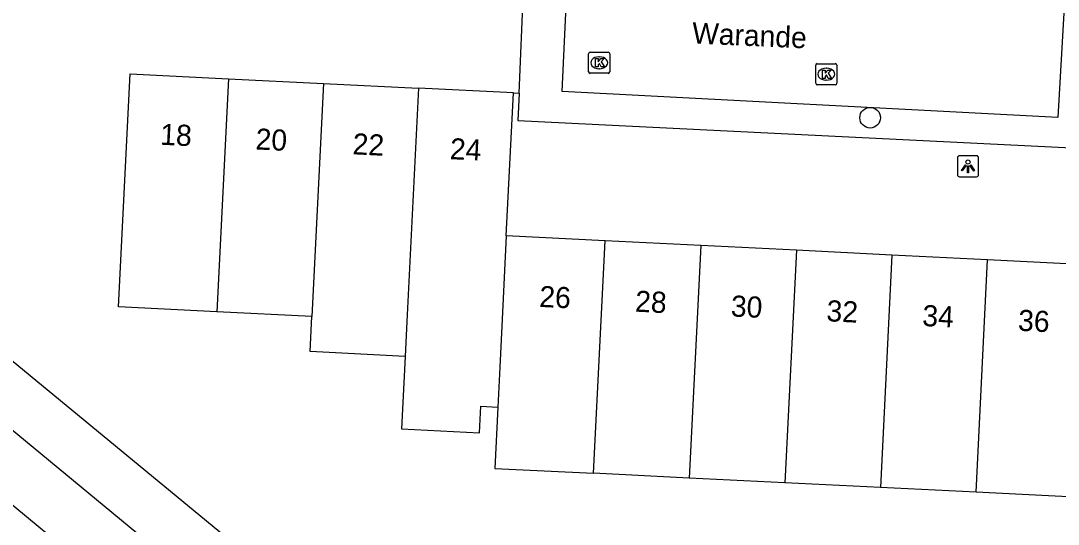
# Model space of a CAD drawing. Extents: x 162990 to 165007, y 383433 to 384336.
# Drawn here: x 164371.74 to 164420.84, y 383593.49 to 383617.32 of the extents above; entities that cross this region are included whole.
import ezdxf

# ---------------------------------------------------------------- set-up
doc = ezdxf.new("R2010")
doc.units = 0
for name, color, linetype in [('IMGEO_Boom', 7, 'Continuous'), ('IMGEO_Erf', 7, 'Continuous'), ('IMGEO_Fietspad_open', 7, 'Continuous'), ('IMGEO_Kolk', 7, 'Continuous'), ('IMGEO_Lichtpunt', 7, 'Continuous'), ('IMGEO_Openbare_ruimte_label', 7, 'Continuous'), ('IMGEO_Pand', 7, 'Continuous'), ('IMGEO_Pand_nummerreeks', 7, 'Continuous'), ('IMGEO_Rijbaan_lokaal_open', 7, 'Continuous'), ('IMGEO_Voetpad_open', 7, 'Continuous')]:
    doc.layers.add(name, color=color, linetype=linetype)

msp = doc.modelspace()

# ---------------------------------------------------------------- linework, layer by layer
at = {"layer": 'IMGEO_Boom'}
msp.add_circle((164411.94, 383612.734), 0.489, dxfattribs=at)
at = {"layer": 'IMGEO_Erf'}
msp.add_lwpolyline([(164395.054, 383613.906), (164395.322, 383613.893)], dxfattribs=at)
at = {"layer": 'IMGEO_Fietspad_open'}
for points in [[(164430.566, 383549.073), (164429.773, 383549.72), (164429.037, 383550.342), (164417.789, 383559.607), (164405.287, 383569.915), (164386.954, 383585.032), (164362.228, 383605.446), (164340.418, 383623.433), (164322.475, 383638.205)], [(164402.919, 383568.352), (164385.072, 383583.018), (164360.495, 383603.371)]]:
    msp.add_lwpolyline(points, dxfattribs=at)
at = {"layer": 'IMGEO_Kolk'}
for p, q in [((164398.617, 383614.907), (164398.617, 383615.759)), ((164398.692, 383615.833), (164399.544, 383615.833)), ((164399.618, 383615.759), (164399.618, 383614.907)), ((164399.105, 383615.613), (164399.13, 383615.613)), ((164409.365, 383614.364), (164409.365, 383615.216)), ((164409.44, 383615.29), (164410.292, 383615.29)), ((164410.366, 383615.216), (164410.366, 383614.364)), ((164399.544, 383614.833), (164398.692, 383614.833)), ((164399.128, 383615.053), (164399.103, 383615.053)), ((164409.853, 383615.07), (164409.878, 383615.07)), ((164410.292, 383614.29), (164409.44, 383614.29)), ((164409.876, 383614.51), (164409.851, 383614.51))]:
    msp.add_line(p, q, dxfattribs=at)
for points in [[(164398.617, 383614.907), (164398.617, 383615.759)], [(164398.692, 383615.833), (164399.544, 383615.833)], [(164399.618, 383615.759), (164399.618, 383614.907)], [(164398.938, 383615.533), (164399.061, 383615.533), (164399.061, 383615.382), (164399.191, 383615.533), (164399.355, 383615.533), (164399.209, 383615.382), (164399.362, 383615.133), (164399.21, 383615.133), (164399.125, 383615.297), (164399.061, 383615.23), (164399.061, 383615.133), (164398.938, 383615.133), (164398.938, 383615.533)], [(164409.365, 383614.364), (164409.365, 383615.216)], [(164409.44, 383615.29), (164410.292, 383615.29)], [(164410.366, 383615.216), (164410.366, 383614.364)], [(164399.544, 383614.833), (164398.692, 383614.833)], [(164409.686, 383614.99), (164409.809, 383614.99), (164409.809, 383614.839), (164409.939, 383614.99), (164410.103, 383614.99), (164409.957, 383614.839), (164410.11, 383614.59), (164409.958, 383614.59), (164409.873, 383614.754), (164409.809, 383614.687), (164409.809, 383614.59), (164409.686, 383614.59), (164409.686, 383614.99)], [(164410.292, 383614.29), (164409.44, 383614.29)]]:
    msp.add_lwpolyline(points, dxfattribs=at)
for centre, start, end in [((164398.694, 383615.757), 91.552, 178.448), ((164398.694, 383615.757), 91.552, 178.448), ((164399.542, 383615.757), 1.552, 88.448), ((164399.542, 383615.757), 1.552, 88.448), ((164409.442, 383615.214), 91.552, 178.448), ((164409.442, 383615.214), 91.552, 178.448), ((164410.29, 383615.214), 1.552, 88.448), ((164410.29, 383615.214), 1.552, 88.448), ((164398.694, 383614.909), 181.552, 268.448), ((164398.694, 383614.909), 181.552, 268.448), ((164399.542, 383614.909), 271.552, 358.448), ((164399.542, 383614.909), 271.552, 358.448), ((164409.442, 383614.366), 181.552, 268.448), ((164409.442, 383614.366), 181.552, 268.448), ((164410.29, 383614.366), 271.552, 358.448), ((164410.29, 383614.366), 271.552, 358.448)]:
    msp.add_arc(centre, 0.0765, start, end, dxfattribs=at)
for centre, major_axis, ratio, start_param, end_param in [((164399.104, 383615.333), (-0.387, 0.002), 0.722429, 4.712389, 7.853982), ((164399.129, 383615.333), (-0.39, 0.002), 0.717154, 1.570796, 4.712389), ((164409.852, 383614.79), (-0.387, 0.002), 0.722429, 4.712389, 7.853982), ((164409.877, 383614.79), (-0.39, 0.002), 0.717154, 1.570796, 4.712389)]:
    msp.add_ellipse(centre, major_axis=major_axis, ratio=ratio, start_param=start_param, end_param=end_param, dxfattribs=at)
at = {"layer": 'IMGEO_Lichtpunt'}
for p, q in [((164416.076, 383610.837), (164416.076, 383610.03)), ((164416.076, 383610.837), (164416.076, 383610.03)), ((164416.978, 383610.932), (164416.17, 383610.932)), ((164416.978, 383610.932), (164416.17, 383610.932)), ((164417.072, 383610.03), (164417.072, 383610.837)), ((164417.072, 383610.03), (164417.072, 383610.837)), ((164416.17, 383609.936), (164416.978, 383609.936)), ((164416.17, 383609.936), (164416.978, 383609.936))]:
    msp.add_line(p, q, dxfattribs=at)
for points in [[(164416.45, 383610.501), (164416.489, 383610.473), (164416.301, 383610.211), (164416.263, 383610.238), (164416.45, 383610.501)], [(164416.552, 383610.453), (164416.599, 383610.453), (164416.599, 383610.131), (164416.552, 383610.131), (164416.552, 383610.453)], [(164416.662, 383610.473), (164416.7, 383610.5), (164416.887, 383610.238), (164416.848, 383610.21), (164416.662, 383610.473)]]:
    msp.add_lwpolyline(points, dxfattribs=at)
msp.add_circle((164416.575, 383610.635), 0.0994, dxfattribs=at)
for centre, start, end in [((164416.17, 383610.837), 90, 180), ((164416.17, 383610.837), 90, 180), ((164416.978, 383610.837), 0, 90), ((164416.978, 383610.837), 0, 90), ((164416.17, 383610.03), 180, 270), ((164416.17, 383610.03), 180, 270), ((164416.978, 383610.03), 270, 0), ((164416.978, 383610.03), 270, 360)]:
    msp.add_arc(centre, 0.0946, start, end, dxfattribs=at)
at = {"layer": 'IMGEO_Pand'}
for points in [[(164381.016, 383603.543), (164376.368, 383603.774), (164376.918, 383614.81), (164381.566, 383614.578)], [(164381.566, 383614.578), (164381.016, 383603.543)], [(164381.566, 383614.578), (164386.063, 383614.354)], [(164386.063, 383614.354), (164385.513, 383603.319)], [(164386.063, 383614.354), (164390.559, 383614.13)], [(164390.559, 383614.13), (164390.009, 383603.095), (164389.926, 383601.427)], [(164395.054, 383613.906), (164390.559, 383614.13)], [(164394.717, 383607.141), (164395.054, 383613.906)], [(164394.717, 383607.141), (164394.505, 383602.871), (164394.409, 383600.919), (164394.315, 383599.033)], [(164399.393, 383606.908), (164394.717, 383607.141)], [(164398.848, 383595.904), (164399.393, 383606.908)], [(164403.92, 383606.683), (164399.393, 383606.908)], [(164403.92, 383606.683), (164403.375, 383595.679)], [(164408.448, 383606.457), (164403.92, 383606.683)], [(164408.448, 383606.457), (164407.903, 383595.453)], [(164412.975, 383606.232), (164408.448, 383606.457)], [(164412.975, 383606.232), (164412.43, 383595.227)], [(164417.503, 383606.006), (164412.975, 383606.232)], [(164416.958, 383595.002), (164417.503, 383606.006)], [(164422.18, 383605.773), (164417.503, 383606.006)], [(164385.513, 383603.319), (164381.016, 383603.543)], [(164389.926, 383601.427), (164385.431, 383601.668), (164385.513, 383603.319)], [(164389.926, 383601.427), (164389.756, 383598.008), (164393.454, 383597.824), (164393.516, 383599.073), (164394.315, 383599.033)], [(164394.315, 383599.033), (164394.171, 383596.137), (164398.848, 383595.904)], [(164421.855, 383599.213), (164421.634, 383594.769), (164416.958, 383595.002)], [(164403.375, 383595.679), (164398.848, 383595.904)], [(164407.903, 383595.453), (164403.375, 383595.679)], [(164412.43, 383595.227), (164407.903, 383595.453)], [(164416.958, 383595.002), (164412.43, 383595.227)]]:
    msp.add_lwpolyline(points, dxfattribs=at)
at = {"layer": 'IMGEO_Rijbaan_lokaal_open'}
msp.add_lwpolyline([(164419.49, 383618.05), (164421.124, 383617.97), (164420.832, 383612.735), (164397.37, 383613.969), (164397.683, 383620.748), (164376.972, 383621.957)], dxfattribs=at)
at = {"layer": 'IMGEO_Voetpad_open'}
for points in [[(164395.322, 383613.893), (164395.537, 383618.796), (164372.088, 383620.012)], [(164395.322, 383613.893), (164395.258, 383612.608), (164424.362, 383611.166)], [(164362.648, 383608.377), (164388.61, 383586.991), (164405.306, 383573.211)]]:
    msp.add_lwpolyline(points, dxfattribs=at)

# ---------------------------------------------------------------- texts
at = {"layer": 'IMGEO_Openbare_ruimte_label'}
msp.add_text('Warande', height=1, rotation=357.5353, dxfattribs=at).set_placement((164403.499, 383616.248))
at = {"layer": 'IMGEO_Pand_nummerreeks'}
for s, rotation, p in [('18', 357.1475, (164378.324, 383611.456)), ('20', 357.1475, (164382.834, 383611.232)), ('22', 357.1475, (164387.429, 383611.002)), ('24', 357.1467, (164392.033, 383610.772)), ('26', 357.1467, (164396.263, 383603.78)), ('28', 357.1476, (164400.798, 383603.555)), ('30', 357.1476, (164405.331, 383603.329)), ('32', 357.1476, (164409.857, 383603.103)), ('34', 357.1476, (164414.393, 383602.877)), ('36', 357.1476, (164418.925, 383602.652))]:
    msp.add_text(s, height=1, rotation=rotation, dxfattribs=at).set_placement(p)

doc.saveas('drawing.dxf')
